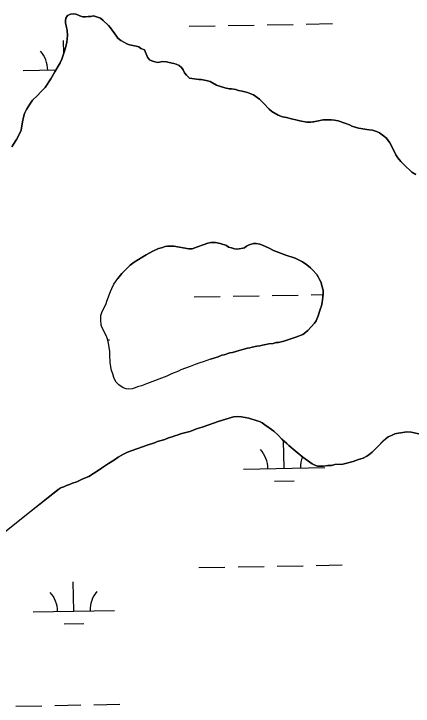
# Model space of a CAD drawing. Extents: x 3957609 to 3995875, y 234277 to 260273.
# Drawn here: x 3985113 to 3985603, y 240193 to 241043 of the extents above; entities that cross this region are included whole.
import ezdxf

# ---------------------------------------------------------------- set-up
doc = ezdxf.new("R2010")
doc.units = 0
doc.layers.add('V-TOPO-SHOR', color=7, linetype='Continuous')
doc.layers.add('V-WETL-SWMP', color=7, linetype='Continuous')

msp = doc.modelspace()

# ---------------------------------------------------------------- linework, layer by layer
at = {"layer": 'V-TOPO-SHOR'}
for points in [[(3985110.706, 240879.84), (3985116.405, 240888.898), (3985120.002, 240895.841), (3985122.097, 240900.67), (3985123.874, 240910.623), (3985125.062, 240916.354), (3985126.254, 240920.878), (3985128.65, 240926.01), (3985132.55, 240932.351), (3985136.15, 240937.186), (3985142.161, 240943.232), (3985146.067, 240947.463), (3985148.473, 240949.581), (3985151.475, 240952.904), (3985158.375, 240963.775), (3985163.473, 240972.231), (3985169.768, 240983.401), (3985171.865, 240987.628), (3985175.453, 240997.586), (3985176.645, 241001.809), (3985178.132, 241008.444), (3985178.724, 241012.665), (3985179.011, 241016.886), (3985178.388, 241023.214), (3985177.776, 241026.829), (3985176.553, 241032.25), (3985176.545, 241035.265), (3985176.836, 241038.279), (3985178.937, 241041.601), (3985182.548, 241043.121), (3985186.164, 241043.432), (3985189.783, 241042.84), (3985194.008, 241041.044), (3985197.629, 241039.85), (3985201.248, 241039.559), (3985204.56, 241040.174), (3985207.574, 241040.182), (3985210.888, 241040.794), (3985219.336, 241038.107), (3985222.961, 241035.406), (3985229.31, 241029.096), (3985231.728, 241026.391), (3985238.995, 241015.862), (3985240.809, 241013.458), (3985244.436, 241010.756), (3985248.964, 241008.057), (3985251.983, 241006.56), (3985255.303, 241005.364), (3985263.446, 241003.881), (3985266.462, 241002.986), (3985269.18, 241000.885), (3985273.708, 240999.089), (3985277.051, 240990.057), (3985279.772, 240987.051), (3985282.49, 240985.554), (3985286.412, 240984.36), (3985290.031, 240983.768), (3985295.755, 240984.689), (3985300.578, 240984.403), (3985303.896, 240983.809), (3985309.626, 240982.32), (3985312.643, 240981.726), (3985315.963, 240979.928), (3985318.983, 240977.525), (3985321.101, 240974.818), (3985322.621, 240970.904), (3985325.041, 240967.9), (3985328.969, 240964.594), (3985340.129, 240962.821), (3985343.142, 240962.829), (3985349.476, 240961.643), (3985354.301, 240960.451), (3985362.151, 240955.956), (3985365.774, 240954.459), (3985372.41, 240952.671), (3985377.538, 240951.479), (3985380.552, 240951.188), (3985385.679, 240950.299), (3985388.996, 240949.404), (3985393.52, 240948.516), (3985399.857, 240946.726)], [(3985399.857, 240946.726), (3985404.08, 240945.231), (3985407.4, 240943.733), (3985414.65, 240938.632), (3985417.369, 240936.23), (3985419.788, 240933.825), (3985426.743, 240926.311), (3985430.069, 240923.307), (3985437.616, 240918.809), (3985443.047, 240917.017), (3985447.872, 240916.126), (3985453.906, 240914.336), (3985461.143, 240912.852), (3985464.162, 240911.957), (3985472.907, 240910.476), (3985478.031, 240910.191), (3985481.646, 240910.806), (3985485.26, 240911.418), (3985493.092, 240913.251), (3985503.34, 240913.282), (3985506.959, 240912.69), (3985511.483, 240911.799), (3985520.836, 240908.813), (3985525.362, 240907.019), (3985528.381, 240905.522), (3985532.303, 240904.027), (3985536.227, 240902.833), (3985539.242, 240902.54), (3985546.477, 240901.356), (3985550.096, 240901.065), (3985553.715, 240900.474), (3985558.542, 240898.983), (3985562.165, 240897.184), (3985566.996, 240893.582), (3985570.623, 240890.58), (3985574.86, 240884.866), (3985579.104, 240877.341), (3985582.139, 240870.118), (3985584.562, 240866.507), (3985588.494, 240862), (3985592.424, 240857.791), (3985601.796, 240849.079), (3985606.627, 240846.079)], [(3985387.782, 240754.089), (3985384.163, 240754.681), (3985380.239, 240755.872), (3985376.62, 240756.767), (3985374.204, 240758.568), (3985366.36, 240761.257), (3985360.629, 240762.445), (3985354.901, 240762.428), (3985351.288, 240761.513), (3985345.566, 240759.688), (3985338.642, 240756.954), (3985332.019, 240754.824), (3985328.099, 240754.511), (3985309.704, 240758.07), (3985301.866, 240758.047), (3985298.856, 240757.435), (3985294.338, 240755.913), (3985290.723, 240754.998), (3985283.803, 240751.664), (3985275.676, 240747.418), (3985271.466, 240744.692), (3985260.935, 240738.331), (3985256.124, 240734.397), (3985248.311, 240726.838), (3985245.907, 240724.421), (3985240.801, 240718.378)], [(3985354.432, 240618.955), (3985358.649, 240620.475), (3985364.068, 240621.999), (3985368.584, 240623.822), (3985371.596, 240624.434), (3985378.523, 240626.865), (3985381.533, 240627.477), (3985389.666, 240629.912), (3985392.677, 240630.525), (3985395.687, 240631.438), (3985399.904, 240632.657), (3985402.917, 240632.968), (3985405.929, 240633.881), (3985411.35, 240635.104), (3985415.268, 240635.415), (3985418.279, 240636.329), (3985422.495, 240637.246), (3985426.11, 240637.861), (3985431.535, 240638.479), (3985435.15, 240639.395), (3985438.163, 240639.706), (3985444.487, 240641.232), (3985459.241, 240646.1), (3985467.971, 240649.442), (3985471.883, 240652.166), (3985474.287, 240654.281), (3985478.191, 240658.816), (3985482.397, 240663.35), (3985484.198, 240666.369), (3985486.891, 240672.404), (3985488.382, 240677.534), (3985489.879, 240681.155), (3985490.774, 240684.473), (3985491.665, 240688.696), (3985492.547, 240695.329), (3985492.836, 240699.851), (3985492.824, 240704.07), (3985491.3, 240709.19), (3985490.686, 240713.106), (3985488.564, 240717.02), (3985487.046, 240720.329), (3985485.23, 240723.037), (3985479.786, 240729.05), (3985477.367, 240731.452), (3985472.835, 240735.057), (3985467.701, 240738.657), (3985458.645, 240743.15), (3985447.182, 240746.732), (3985435.111, 240751.217), (3985431.791, 240752.714), (3985426.659, 240755.412), (3985418.51, 240759.305), (3985415.19, 240760.2), (3985410.666, 240761.091), (3985407.35, 240761.081), (3985402.232, 240759.557), (3985398.921, 240758.039), (3985396.215, 240755.922), (3985387.782, 240754.089)], [(3985354.432, 240618.955), (3985345.4, 240615.914), (3985341.487, 240614.395), (3985335.765, 240612.57), (3985329.744, 240610.139), (3985318.303, 240605.885), (3985315.295, 240604.37), (3985306.865, 240601.027), (3985301.147, 240597.996), (3985276.158, 240588.879), (3985269.835, 240586.147), (3985265.016, 240585.227), (3985262.006, 240584.013), (3985258.393, 240582.796), (3985254.477, 240582.182), (3985250.859, 240582.472), (3985247.238, 240583.967), (3985242.101, 240587.57), (3985238.778, 240590.875), (3985236.961, 240593.583), (3985235.744, 240596.591), (3985234.526, 240601.109), (3985233.006, 240605.324), (3985231.47, 240614.665), (3985230.839, 240624.307), (3985230.825, 240628.829), (3985229.899, 240635.757), (3985229.287, 240638.77), (3985228.066, 240643.89), (3985225.941, 240649.008), (3985221.695, 240657.736), (3985220.479, 240661.048), (3985219.856, 240667.374), (3985219.842, 240672.801), (3985221.337, 240676.422), (3985226.428, 240687.287), (3985227.323, 240690.306), (3985231.808, 240702.375), (3985233.303, 240705.995), (3985236, 240711.431), (3985240.801, 240718.378)], [(3985610.606, 240527.502), (3985601.257, 240529.282), (3985595.832, 240529.867), (3985588.299, 240528.641), (3985585.287, 240528.329), (3985581.07, 240527.412), (3985576.855, 240525.29), (3985572.642, 240523.467), (3985566.929, 240518.929), (3985559.115, 240511.071), (3985556.713, 240508.349), (3985553.107, 240504.722), (3985549.197, 240501.695), (3985546.492, 240499.879), (3985541.978, 240497.454), (3985536.256, 240495.629), (3985529.632, 240493.196), (3985520.296, 240491.06), (3985516.982, 240490.144), (3985507.34, 240489.512), (3985503.121, 240488.594), (3985498.601, 240488.281), (3985493.479, 240487.662), (3985485.944, 240487.64), (3985482.625, 240488.836), (3985479.608, 240490.333), (3985467.826, 240498.736), (3985460.877, 240504.442), (3985458.46, 240506.244), (3985450.903, 240512.851), (3985448.183, 240515.556), (3985442.14, 240520.963), (3985437.604, 240525.771), (3985432.465, 240530.578), (3985426.725, 240534.781), (3985421.289, 240538.381), (3985417.965, 240540.781), (3985414.949, 240542.28), (3985411.93, 240543.476), (3985401.671, 240546.761), (3985392.625, 240548.24), (3985387.802, 240548.527), (3985382.979, 240548.211), (3985364.009, 240542.428), (3985352.566, 240538.473), (3985344.44, 240535.436), (3985338.716, 240533.91), (3985329.082, 240530.265), (3985317.939, 240527.217), (3985314.928, 240526.003), (3985310.714, 240524.784), (3985307.703, 240523.57), (3985303.185, 240522.349), (3985298.368, 240520.527), (3985289.334, 240517.786), (3985285.722, 240516.269), (3985276.688, 240513.529), (3985252.602, 240504.714), (3985247.787, 240502.287), (3985241.168, 240498.652), (3985236.656, 240495.322), (3985229.437, 240490.779), (3985220.712, 240485.027), (3985218.007, 240482.909), (3985205.069, 240474.729), (3985197.844, 240471.995), (3985190.322, 240468.356), (3985185.202, 240466.531), (3985181.589, 240465.013), (3985177.675, 240463.797), (3985174.364, 240462.279), (3985170.45, 240461.063), (3985170.45, 240461.063)], [(3985099.908, 240405.323), (3985134.359, 240432.903), (3985170.45, 240461.063)]]:
    msp.add_lwpolyline(points, dxfattribs=at)
at = {"layer": 'V-WETL-SWMP'}
for p, q in [((3985182.548, 241043.12), (3985178.936, 241041.602)), ((3985186.164, 241043.432), (3985182.548, 241043.12)), ((3985189.783, 241042.84), (3985186.164, 241043.432)), ((3985194.008, 241041.045), (3985189.783, 241042.84)), ((3985176.836, 241038.28), (3985176.544, 241035.265)), ((3985176.544, 241035.265), (3985176.553, 241032.251)), ((3985178.936, 241041.602), (3985176.836, 241038.28)), ((3985197.629, 241039.85), (3985194.008, 241041.045)), ((3985201.247, 241039.56), (3985197.629, 241039.85)), ((3985204.56, 241040.173), (3985201.247, 241039.56)), ((3985207.574, 241040.182), (3985204.56, 241040.173)), ((3985210.888, 241040.795), (3985207.574, 241040.182)), ((3985219.336, 241038.108), (3985210.888, 241040.795)), ((3985222.961, 241035.406), (3985219.336, 241038.108)), ((3985229.309, 241029.096), (3985222.961, 241035.406)), ((3985176.553, 241032.251), (3985177.775, 241026.829)), ((3985177.775, 241026.829), (3985178.389, 241023.214)), ((3985231.729, 241026.39), (3985229.309, 241029.096)), ((3985238.995, 241015.863), (3985231.729, 241026.39)), ((3985328.32, 241028.214), (3985360.315, 241028.796)), ((3985376.312, 241029.087), (3985408.307, 241029.669)), ((3985424.304, 241029.96), (3985456.299, 241030.541)), ((3985472.296, 241030.832), (3985504.291, 241031.414)), ((3985178.389, 241023.214), (3985179.011, 241016.887)), ((3985174.317, 240994.432), (3985174.022, 241010.664)), ((3985178.723, 241012.666), (3985178.132, 241008.444)), ((3985179.011, 241016.887), (3985178.723, 241012.666)), ((3985240.81, 241013.457), (3985238.995, 241015.863)), ((3985244.436, 241010.756), (3985240.81, 241013.457)), ((3985248.965, 241008.057), (3985244.436, 241010.756)), ((3985176.646, 241001.809), (3985175.453, 240997.586)), ((3985178.132, 241008.444), (3985176.646, 241001.809)), ((3985251.983, 241006.559), (3985248.965, 241008.057)), ((3985255.303, 241005.363), (3985251.983, 241006.559)), ((3985263.445, 241003.881), (3985255.303, 241005.363)), ((3985266.462, 241002.986), (3985263.445, 241003.881)), ((3985269.181, 241000.884), (3985266.462, 241002.986)), ((3985273.708, 240999.089), (3985269.181, 241000.884)), ((3985175.453, 240997.586), (3985171.866, 240987.628)), ((3985277.051, 240990.057), (3985273.708, 240999.089)), ((3985169.769, 240983.402), (3985163.473, 240972.231)), ((3985171.866, 240987.628), (3985169.769, 240983.402)), ((3985279.772, 240987.051), (3985277.051, 240990.057)), ((3985282.49, 240985.553), (3985279.772, 240987.051)), ((3985286.411, 240984.359), (3985282.49, 240985.553)), ((3985290.03, 240983.767), (3985286.411, 240984.359)), ((3985295.754, 240984.689), (3985290.03, 240983.767)), ((3985300.578, 240984.402), (3985295.754, 240984.689)), ((3985303.895, 240983.809), (3985300.578, 240984.402)), ((3985309.626, 240982.319), (3985303.895, 240983.809)), ((3985312.642, 240981.726), (3985309.626, 240982.319)), ((3985315.963, 240979.927), (3985312.642, 240981.726)), ((3985318.984, 240977.525), (3985315.963, 240979.927)), ((3985321.102, 240974.819), (3985318.984, 240977.525)), ((3985322.621, 240970.905), (3985321.102, 240974.819)), ((3985124.684, 240973.761), (3985164.746, 240974.49)), ((3985163.473, 240972.231), (3985158.375, 240963.776)), ((3985325.042, 240967.899), (3985322.621, 240970.905)), ((3985328.97, 240964.595), (3985325.042, 240967.899)), ((3985158.375, 240963.776), (3985151.476, 240952.904)), ((3985340.128, 240962.82), (3985328.97, 240964.595)), ((3985343.142, 240962.83), (3985340.128, 240962.82)), ((3985349.475, 240961.643), (3985343.142, 240962.83)), ((3985354.301, 240960.452), (3985349.475, 240961.643)), ((3985362.151, 240955.955), (3985354.301, 240960.452)), ((3985148.472, 240949.58), (3985146.067, 240947.463)), ((3985151.476, 240952.904), (3985148.472, 240949.58)), ((3985365.773, 240954.459), (3985362.151, 240955.955)), ((3985372.409, 240952.67), (3985365.773, 240954.459)), ((3985377.537, 240951.48), (3985372.409, 240952.67)), ((3985380.552, 240951.188), (3985377.537, 240951.48)), ((3985385.678, 240950.299), (3985380.552, 240951.188)), ((3985388.997, 240949.405), (3985385.678, 240950.299)), ((3985393.521, 240948.515), (3985388.997, 240949.405)), ((3985142.161, 240943.231), (3985136.151, 240937.185)), ((3985146.067, 240947.463), (3985142.161, 240943.231)), ((3985399.856, 240946.726), (3985393.521, 240948.515)), ((3985404.08, 240945.231), (3985399.856, 240946.726)), ((3985407.4, 240943.734), (3985404.08, 240945.231)), ((3985414.649, 240938.632), (3985407.4, 240943.734)), ((3985132.549, 240932.351), (3985128.65, 240926.01)), ((3985136.151, 240937.185), (3985132.549, 240932.351)), ((3985417.369, 240936.229), (3985414.649, 240938.632)), ((3985419.788, 240933.825), (3985417.369, 240936.229)), ((3985426.743, 240926.311), (3985419.788, 240933.825)), ((3985128.65, 240926.01), (3985126.254, 240920.878)), ((3985430.068, 240923.307), (3985426.743, 240926.311)), ((3985125.062, 240916.354), (3985123.874, 240910.623)), ((3985126.254, 240920.878), (3985125.062, 240916.354)), ((3985437.616, 240918.809), (3985430.068, 240923.307)), ((3985443.047, 240917.017), (3985437.616, 240918.809)), ((3985447.872, 240916.127), (3985443.047, 240917.017)), ((3985453.906, 240914.337), (3985447.872, 240916.127)), ((3985123.874, 240910.623), (3985122.096, 240900.671)), ((3985461.144, 240912.852), (3985453.906, 240914.337)), ((3985464.161, 240911.957), (3985461.144, 240912.852)), ((3985472.907, 240910.477), (3985464.161, 240911.957)), ((3985478.031, 240910.191), (3985472.907, 240910.477)), ((3985485.261, 240911.418), (3985478.031, 240910.191)), ((3985493.093, 240913.251), (3985485.261, 240911.418)), ((3985503.34, 240913.282), (3985493.093, 240913.251)), ((3985506.959, 240912.69), (3985503.34, 240913.282)), ((3985511.483, 240911.799), (3985506.959, 240912.69)), ((3985520.836, 240908.814), (3985511.483, 240911.799)), ((3985525.362, 240907.019), (3985520.836, 240908.814)), ((3985528.381, 240905.521), (3985525.362, 240907.019)), ((3985122.096, 240900.671), (3985120.001, 240895.842)), ((3985532.304, 240904.026), (3985528.381, 240905.521)), ((3985536.226, 240902.832), (3985532.304, 240904.026)), ((3985539.241, 240902.54), (3985536.226, 240902.832)), ((3985546.478, 240901.356), (3985539.241, 240902.54)), ((3985550.096, 240901.066), (3985546.478, 240901.356)), ((3985553.715, 240900.474), (3985550.096, 240901.066)), ((3985558.542, 240898.982), (3985553.715, 240900.474)), ((3985562.164, 240897.184), (3985558.542, 240898.982)), ((3985120.001, 240895.842), (3985116.405, 240888.899)), ((3985566.997, 240893.582), (3985562.164, 240897.184)), ((3985570.624, 240890.579), (3985566.997, 240893.582)), ((3985574.861, 240884.865), (3985570.624, 240890.579)), ((3985116.405, 240888.899), (3985110.706, 240879.84)), ((3985579.103, 240877.342), (3985574.861, 240884.865)), ((3985582.139, 240870.118), (3985579.103, 240877.342)), ((3985584.561, 240866.508), (3985582.139, 240870.118)), ((3985588.493, 240861.999), (3985584.561, 240866.508)), ((3985592.424, 240857.791), (3985588.493, 240861.999)), ((3985601.795, 240849.079), (3985592.424, 240857.791)), ((3985606.626, 240846.079), (3985601.795, 240849.079)), ((3985334.368, 240695.594), (3985366.363, 240696.176)), ((3985382.36, 240696.467), (3985414.355, 240697.049)), ((3985430.352, 240697.34), (3985462.347, 240697.921)), ((3985478.344, 240698.212), (3985492.748, 240698.474)), ((3985228.299, 240642.915), (3985230.716, 240642.959)), ((3985352.567, 240538.474), (3985364.009, 240542.427)), ((3985364.009, 240542.427), (3985382.98, 240548.211)), ((3985382.98, 240548.211), (3985387.802, 240548.527)), ((3985387.802, 240548.527), (3985392.625, 240548.241)), ((3985392.625, 240548.241), (3985401.672, 240546.761)), ((3985401.672, 240546.761), (3985411.93, 240543.477)), ((3985411.93, 240543.477), (3985414.948, 240542.28)), ((3985414.948, 240542.28), (3985417.966, 240540.782)), ((3985329.082, 240530.265), (3985338.716, 240533.911)), ((3985338.716, 240533.911), (3985344.439, 240535.435)), ((3985344.439, 240535.435), (3985352.567, 240538.474)), ((3985417.966, 240540.782), (3985421.289, 240538.381)), ((3985421.289, 240538.381), (3985426.725, 240534.781)), ((3985426.725, 240534.781), (3985432.465, 240530.578)), ((3985307.703, 240523.569), (3985310.713, 240524.784)), ((3985310.713, 240524.784), (3985314.929, 240526.002)), ((3985314.929, 240526.002), (3985317.939, 240527.217)), ((3985317.939, 240527.217), (3985329.082, 240530.265)), ((3985432.465, 240530.578), (3985437.603, 240525.771)), ((3985437.603, 240525.771), (3985442.139, 240520.963)), ((3985572.642, 240523.468), (3985576.856, 240525.29)), ((3985576.856, 240525.29), (3985581.069, 240527.412)), ((3985581.069, 240527.412), (3985585.286, 240528.329)), ((3985585.286, 240528.329), (3985588.299, 240528.64)), ((3985588.299, 240528.64), (3985595.831, 240529.868)), ((3985595.831, 240529.868), (3985601.258, 240529.282)), ((3985601.258, 240529.282), (3985610.607, 240527.502)), ((3985276.688, 240513.528), (3985285.722, 240516.268)), ((3985285.722, 240516.268), (3985289.334, 240517.786)), ((3985289.334, 240517.786), (3985298.368, 240520.526)), ((3985298.368, 240520.526), (3985303.185, 240522.349)), ((3985303.185, 240522.349), (3985307.703, 240523.569)), ((3985442.139, 240520.963), (3985448.184, 240515.556)), ((3985445.06, 240484.968), (3985444.443, 240518.902)), ((3985448.184, 240515.556), (3985450.904, 240512.851)), ((3985559.116, 240511.07), (3985566.929, 240518.93)), ((3985566.929, 240518.93), (3985572.642, 240523.468)), ((3985252.602, 240504.714), (3985276.688, 240513.528)), ((3985450.904, 240512.851), (3985458.46, 240506.243)), ((3985553.107, 240504.722), (3985556.713, 240508.35)), ((3985556.713, 240508.35), (3985559.116, 240511.07)), ((3985236.656, 240495.322), (3985241.167, 240498.651)), ((3985241.167, 240498.651), (3985247.787, 240502.288)), ((3985247.787, 240502.288), (3985252.602, 240504.714)), ((3985458.46, 240506.243), (3985460.877, 240504.442)), ((3985460.877, 240504.442), (3985467.826, 240498.736)), ((3985467.826, 240498.736), (3985479.607, 240490.333)), ((3985541.977, 240497.454), (3985546.491, 240499.879)), ((3985546.491, 240499.879), (3985549.198, 240501.696)), ((3985549.198, 240501.696), (3985553.107, 240504.722)), ((3985220.712, 240485.026), (3985229.436, 240490.779)), ((3985229.436, 240490.779), (3985236.656, 240495.322)), ((3985479.607, 240490.333), (3985482.625, 240488.835)), ((3985507.339, 240489.512), (3985516.982, 240490.145)), ((3985516.982, 240490.145), (3985520.295, 240491.059)), ((3985520.295, 240491.059), (3985529.632, 240493.197)), ((3985529.632, 240493.197), (3985536.256, 240495.628)), ((3985536.256, 240495.628), (3985541.977, 240497.454)), ((3985205.07, 240474.73), (3985218.006, 240482.908)), ((3985218.006, 240482.908), (3985220.712, 240485.026)), ((3985395.068, 240484.059), (3985495.052, 240485.877)), ((3985482.625, 240488.835), (3985485.944, 240487.639)), ((3985485.944, 240487.639), (3985493.48, 240487.662)), ((3985493.48, 240487.662), (3985498.602, 240488.28)), ((3985498.602, 240488.28), (3985503.122, 240488.595)), ((3985503.122, 240488.595), (3985507.339, 240489.512)), ((3985197.845, 240471.996), (3985205.07, 240474.73)), ((3985177.675, 240463.797), (3985181.59, 240465.014)), ((3985181.59, 240465.014), (3985185.202, 240466.532)), ((3985185.202, 240466.532), (3985190.321, 240468.356)), ((3985190.321, 240468.356), (3985197.845, 240471.996)), ((3985433.342, 240469.321), (3985457.338, 240469.758)), ((3985099.908, 240405.323), (3985167.484, 240459.421)), ((3985167.484, 240459.421), (3985170.45, 240461.062)), ((3985170.45, 240461.062), (3985174.364, 240462.28)), ((3985174.364, 240462.28), (3985177.675, 240463.797)), ((3985340.416, 240362.974), (3985372.411, 240363.556)), ((3985388.408, 240363.847), (3985420.403, 240364.429)), ((3985436.401, 240364.72), (3985468.395, 240365.301)), ((3985484.393, 240365.592), (3985516.387, 240366.174)), ((3985186.772, 240309.43), (3985186.118, 240345.424)), ((3985136.781, 240308.521), (3985236.764, 240310.339)), ((3985175.055, 240293.784), (3985199.051, 240294.22)), ((3985115.475, 240192.683), (3985147.47, 240193.264)), ((3985163.467, 240193.555), (3985195.462, 240194.137)), ((3985211.459, 240194.428), (3985243.454, 240195.01))]:
    msp.add_line(p, q, dxfattribs=at)
for points in [[(3985256.125, 240734.398), (3985260.935, 240738.331), (3985271.465, 240744.693), (3985275.677, 240747.418), (3985283.802, 240751.663), (3985290.724, 240754.999), (3985294.338, 240755.914), (3985298.855, 240757.435), (3985301.867, 240758.047), (3985309.704, 240758.071), (3985328.1, 240754.51), (3985332.018, 240754.823), (3985338.642, 240756.953), (3985345.566, 240759.687), (3985351.288, 240761.512), (3985354.902, 240762.428), (3985360.629, 240762.445), (3985366.359, 240761.257), (3985374.204, 240758.568), (3985376.621, 240756.767), (3985380.24, 240755.873), (3985384.162, 240754.68), (3985387.781, 240754.088), (3985396.215, 240755.922), (3985398.921, 240758.04), (3985402.232, 240759.557), (3985407.351, 240761.08), (3985410.667, 240761.09), (3985415.191, 240760.199), (3985418.509, 240759.305), (3985426.659, 240755.412), (3985431.791, 240752.714), (3985435.111, 240751.217), (3985447.181, 240746.733), (3985458.645, 240743.151), (3985467.701, 240738.657), (3985472.836, 240735.056), (3985477.368, 240731.453), (3985479.787, 240729.049), (3985485.23, 240723.037), (3985487.047, 240720.33), (3985488.564, 240717.019), (3985490.686, 240713.107), (3985491.301, 240709.191), (3985492.823, 240704.071), (3985492.836, 240699.852), (3985492.548, 240695.33), (3985491.664, 240688.696), (3985490.773, 240684.473), (3985489.879, 240681.155), (3985488.382, 240677.534), (3985486.891, 240672.405), (3985484.197, 240666.369), (3985482.397, 240663.349), (3985478.191, 240658.815), (3985474.287, 240654.282), (3985471.882, 240652.165), (3985467.972, 240649.441), (3985459.241, 240646.099), (3985444.487, 240641.231), (3985438.162, 240639.705), (3985435.149, 240639.395), (3985431.535, 240638.479), (3985426.111, 240637.86), (3985422.496, 240637.246), (3985418.279, 240636.329), (3985415.268, 240635.416), (3985411.35, 240635.103), (3985405.929, 240633.881), (3985402.917, 240632.967), (3985399.904, 240632.657), (3985392.677, 240630.525), (3985389.665, 240629.913), (3985381.534, 240627.477), (3985378.522, 240626.865), (3985371.597, 240624.433), (3985368.584, 240623.821), (3985364.069, 240621.999), (3985358.648, 240620.475), (3985354.433, 240618.955), (3985345.4, 240615.914), (3985341.486, 240614.395), (3985335.765, 240612.569), (3985329.744, 240610.139), (3985318.303, 240605.885), (3985315.294, 240604.369), (3985306.865, 240601.028), (3985301.147, 240597.996), (3985276.158, 240588.878), (3985269.836, 240586.146), (3985265.017, 240585.227), (3985262.006, 240584.013), (3985258.393, 240582.796), (3985254.477, 240582.181), (3985250.859, 240582.472), (3985247.237, 240583.968), (3985242.102, 240587.569), (3985238.777, 240590.875), (3985236.96, 240593.582), (3985235.745, 240596.592), (3985234.526, 240601.11)], [(3985234.526, 240601.11), (3985233.006, 240605.325), (3985231.471, 240614.664), (3985230.839, 240624.307), (3985230.825, 240628.828), (3985229.9, 240635.758), (3985229.288, 240638.77), (3985228.067, 240643.89), (3985225.941, 240649.008), (3985221.695, 240657.736), (3985220.479, 240661.048), (3985219.857, 240667.375), (3985219.841, 240672.801), (3985221.337, 240676.422), (3985226.428, 240687.288), (3985227.323, 240690.305), (3985231.808, 240702.375), (3985233.304, 240705.996), (3985236, 240711.43), (3985240.801, 240718.377), (3985245.907, 240724.421), (3985248.311, 240726.839), (3985256.125, 240734.398)]]:
    msp.add_lwpolyline(points, dxfattribs=at)
for centre, start, end in [((3985119.434, 240974.141), 0.269879, 41.813537), ((3985389.817, 240484.438), 0.269879, 41.813537), ((3985500.285, 240486.447), 158.967881, 181.813534), ((3985131.53, 240308.901), 0.269879, 41.813537), ((3985241.998, 240310.909), 140.269876, 181.813534)]:
    msp.add_arc(centre, 35.246, start, end, dxfattribs=at)

doc.saveas('drawing.dxf')
